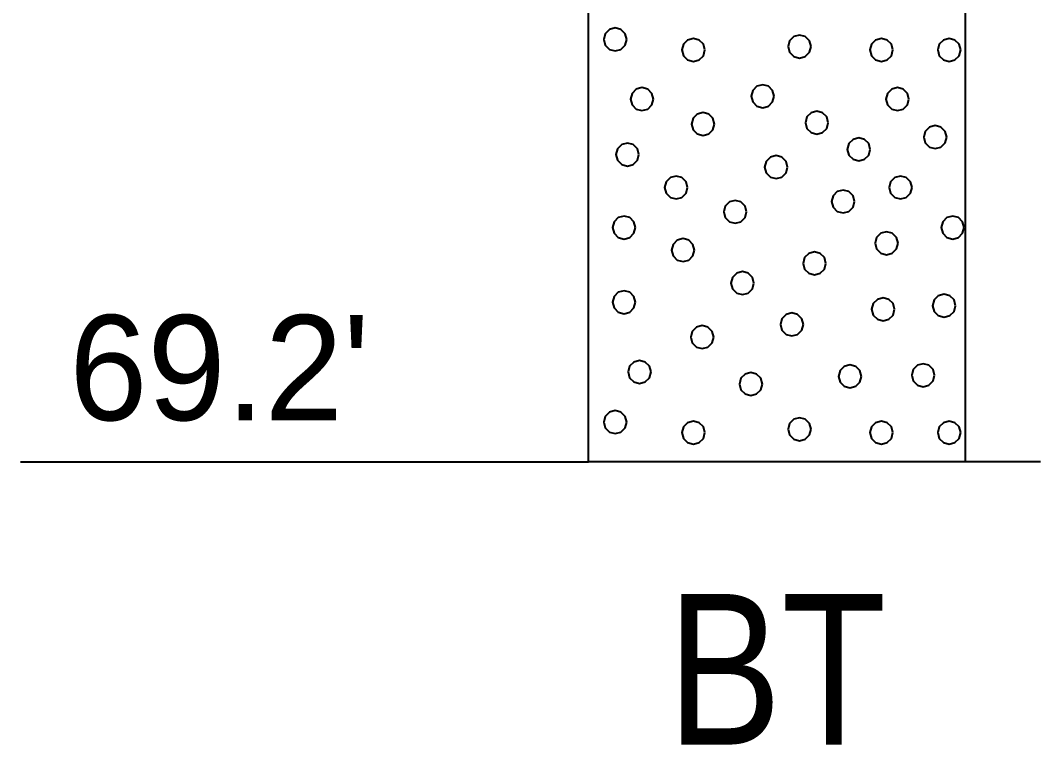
# Model space of a CAD drawing. Extents: x -582 to 653, y -817 to -3.
# Drawn here: x -545.44 to -538.67, y -251.38 to -246.58 of the extents above; entities that cross this region are included whole.
import ezdxf
from ezdxf.enums import TextEntityAlignment as Align

# ---------------------------------------------------------------- set-up
doc = ezdxf.new("R2010")
doc.units = 0
doc.header["$LTSCALE"] = 0.4
doc.layers.add('27', color=7, linetype='Continuous', lineweight=40)

msp = doc.modelspace()

# ---------------------------------------------------------------- linework, layer by layer
at = {"layer": '27'}
for p, q in [((-545.4392, -249.508), (-541.6718, -249.508)), ((-538.6718, -249.508), (-539.1718, -249.508))]:
    msp.add_line(p, q, dxfattribs=at)
for points in [[(-541.6718, -241.808), (-539.1718, -241.808), (-539.1718, -249.508), (-541.6718, -249.508)], [(-541.4175, -246.7045), (-541.4277, -246.6664), (-541.4556, -246.6385), (-541.4937, -246.6283), (-541.5318, -246.6385), (-541.5597, -246.6664), (-541.5699, -246.7045), (-541.5597, -246.7426), (-541.5318, -246.7705), (-541.4937, -246.7807), (-541.4556, -246.7705), (-541.4277, -246.7426)], [(-540.8988, -246.7744), (-540.909, -246.7363), (-540.9369, -246.7084), (-540.975, -246.6982), (-541.0131, -246.7084), (-541.041, -246.7363), (-541.0512, -246.7744), (-541.041, -246.8125), (-541.0131, -246.8404), (-540.975, -246.8506), (-540.9369, -246.8404), (-540.909, -246.8125)], [(-540.1945, -246.7515), (-540.2047, -246.7134), (-540.2326, -246.6855), (-540.2707, -246.6753), (-540.3088, -246.6855), (-540.3367, -246.7134), (-540.3469, -246.7515), (-540.3367, -246.7896), (-540.3088, -246.8175), (-540.2707, -246.8277), (-540.2326, -246.8175), (-540.2047, -246.7896)], [(-539.6517, -246.7744), (-539.6619, -246.7363), (-539.6898, -246.7084), (-539.7279, -246.6982), (-539.766, -246.7084), (-539.7939, -246.7363), (-539.8041, -246.7744), (-539.7939, -246.8125), (-539.766, -246.8404), (-539.7279, -246.8506), (-539.6898, -246.8404), (-539.6619, -246.8125)], [(-539.2016, -246.7744), (-539.2119, -246.7363), (-539.2397, -246.7084), (-539.2778, -246.6982), (-539.3159, -246.7084), (-539.3438, -246.7363), (-539.354, -246.7744), (-539.3438, -246.8125), (-539.3159, -246.8404), (-539.2778, -246.8506), (-539.2397, -246.8404), (-539.2119, -246.8125)], [(-540.439, -247.0811), (-540.4492, -247.043), (-540.4771, -247.0151), (-540.5152, -247.0049), (-540.5533, -247.0151), (-540.5812, -247.043), (-540.5914, -247.0811), (-540.5812, -247.1192), (-540.5533, -247.1471), (-540.5152, -247.1573), (-540.4771, -247.1471), (-540.4492, -247.1192)], [(-541.2399, -247.1007), (-541.2502, -247.0626), (-541.278, -247.0347), (-541.3161, -247.0245), (-541.3542, -247.0347), (-541.3821, -247.0626), (-541.3923, -247.1007), (-541.3821, -247.1388), (-541.3542, -247.1667), (-541.3161, -247.1769), (-541.278, -247.1667), (-541.2502, -247.1388)], [(-539.5453, -247.1007), (-539.5555, -247.0626), (-539.5834, -247.0348), (-539.6215, -247.0245), (-539.6596, -247.0348), (-539.6875, -247.0626), (-539.6977, -247.1007), (-539.6875, -247.1388), (-539.6596, -247.1667), (-539.6215, -247.1769), (-539.5834, -247.1667), (-539.5555, -247.1388)], [(-540.835, -247.266), (-540.8452, -247.2279), (-540.8731, -247.2), (-540.9112, -247.1898), (-540.9493, -247.2), (-540.9772, -247.2279), (-540.9874, -247.266), (-540.9772, -247.3041), (-540.9493, -247.3319), (-540.9112, -247.3422), (-540.8731, -247.3319), (-540.8452, -247.3041)], [(-540.0799, -247.257), (-540.0901, -247.2189), (-540.118, -247.191), (-540.1561, -247.1808), (-540.1942, -247.191), (-540.2221, -247.2189), (-540.2323, -247.257), (-540.2221, -247.2951), (-540.1942, -247.323), (-540.1561, -247.3332), (-540.118, -247.323), (-540.0901, -247.2951)], [(-539.2945, -247.3528), (-539.3047, -247.3147), (-539.3326, -247.2869), (-539.3707, -247.2766), (-539.4088, -247.2869), (-539.4366, -247.3147), (-539.4469, -247.3528), (-539.4366, -247.3909), (-539.4088, -247.4188), (-539.3707, -247.429), (-539.3326, -247.4188), (-539.3047, -247.3909)], [(-541.3361, -247.4685), (-541.3463, -247.4304), (-541.3742, -247.4025), (-541.4123, -247.3923), (-541.4504, -247.4025), (-541.4783, -247.4304), (-541.4885, -247.4685), (-541.4783, -247.5066), (-541.4504, -247.5345), (-541.4123, -247.5447), (-541.3742, -247.5345), (-541.3463, -247.5066)], [(-539.8017, -247.4342), (-539.8119, -247.3961), (-539.8398, -247.3682), (-539.8779, -247.358), (-539.916, -247.3682), (-539.9439, -247.3961), (-539.9541, -247.4342), (-539.9439, -247.4723), (-539.916, -247.5002), (-539.8779, -247.5104), (-539.8398, -247.5002), (-539.8119, -247.4723)], [(-540.35, -247.5517), (-540.3602, -247.5136), (-540.3881, -247.4857), (-540.4262, -247.4755), (-540.4643, -247.4857), (-540.4922, -247.5136), (-540.5024, -247.5517), (-540.4922, -247.5898), (-540.4643, -247.6177), (-540.4262, -247.6279), (-540.3881, -247.6177), (-540.3602, -247.5898)], [(-541.0132, -247.6872), (-541.0234, -247.6491), (-541.0513, -247.6212), (-541.0894, -247.611), (-541.1275, -247.6212), (-541.1554, -247.6491), (-541.1656, -247.6872), (-541.1554, -247.7253), (-541.1275, -247.7532), (-541.0894, -247.7634), (-541.0513, -247.7532), (-541.0234, -247.7253)], [(-539.5246, -247.6872), (-539.5348, -247.6491), (-539.5627, -247.6212), (-539.6008, -247.611), (-539.6389, -247.6212), (-539.6667, -247.6491), (-539.677, -247.6872), (-539.6667, -247.7253), (-539.6389, -247.7532), (-539.6008, -247.7634), (-539.5627, -247.7532), (-539.5348, -247.7253)], [(-539.9059, -247.78), (-539.9161, -247.7419), (-539.944, -247.714), (-539.9821, -247.7038), (-540.0202, -247.714), (-540.0481, -247.7419), (-540.0583, -247.78), (-540.0481, -247.8181), (-540.0202, -247.846), (-539.9821, -247.8562), (-539.944, -247.846), (-539.9161, -247.8181)], [(-540.6217, -247.8486), (-540.6319, -247.8105), (-540.6598, -247.7827), (-540.6979, -247.7724), (-540.736, -247.7827), (-540.7638, -247.8105), (-540.7741, -247.8486), (-540.7638, -247.8867), (-540.736, -247.9146), (-540.6979, -247.9248), (-540.6598, -247.9146), (-540.6319, -247.8867)], [(-541.359, -247.9529), (-541.3692, -247.9148), (-541.3971, -247.8869), (-541.4352, -247.8767), (-541.4733, -247.8869), (-541.5012, -247.9148), (-541.5114, -247.9529), (-541.5012, -247.991), (-541.4733, -248.0189), (-541.4352, -248.0291), (-541.3971, -248.0189), (-541.3692, -247.991)], [(-539.1788, -247.9529), (-539.189, -247.9148), (-539.2169, -247.8869), (-539.255, -247.8767), (-539.2931, -247.8869), (-539.321, -247.9148), (-539.3312, -247.9529), (-539.321, -247.991), (-539.2931, -248.0189), (-539.255, -248.0291), (-539.2169, -248.0189), (-539.189, -247.991)], [(-539.6174, -248.0571), (-539.6276, -248.019), (-539.6555, -247.9911), (-539.6936, -247.9809), (-539.7317, -247.9911), (-539.7595, -248.019), (-539.7698, -248.0571), (-539.7595, -248.0952), (-539.7317, -248.1231), (-539.6936, -248.1333), (-539.6555, -248.1231), (-539.6276, -248.0952)], [(-540.9674, -248.1029), (-540.9777, -248.0648), (-541.0055, -248.0369), (-541.0436, -248.0267), (-541.0817, -248.0369), (-541.1096, -248.0648), (-541.1198, -248.1029), (-541.1096, -248.141), (-541.0817, -248.1689), (-541.0436, -248.1791), (-541.0055, -248.1689), (-540.9777, -248.141)], [(-540.0954, -248.1906), (-540.1056, -248.1525), (-540.1335, -248.1246), (-540.1716, -248.1144), (-540.2097, -248.1246), (-540.2375, -248.1525), (-540.2478, -248.1906), (-540.2375, -248.2287), (-540.2097, -248.2566), (-540.1716, -248.2668), (-540.1335, -248.2566), (-540.1056, -248.2287)], [(-540.5734, -248.3216), (-540.5836, -248.2835), (-540.6115, -248.2556), (-540.6496, -248.2454), (-540.6877, -248.2556), (-540.7155, -248.2835), (-540.7258, -248.3216), (-540.7155, -248.3597), (-540.6877, -248.3875), (-540.6496, -248.3978), (-540.6115, -248.3875), (-540.5836, -248.3597)], [(-541.359, -248.4487), (-541.3692, -248.4106), (-541.3971, -248.3827), (-541.4352, -248.3725), (-541.4733, -248.3827), (-541.5012, -248.4106), (-541.5114, -248.4487), (-541.5012, -248.4868), (-541.4733, -248.5147), (-541.4352, -248.5249), (-541.3971, -248.5147), (-541.3692, -248.4868)], [(-539.6402, -248.4957), (-539.6504, -248.4576), (-539.6783, -248.4297), (-539.7164, -248.4195), (-539.7545, -248.4297), (-539.7824, -248.4576), (-539.7926, -248.4957), (-539.7824, -248.5338), (-539.7545, -248.5617), (-539.7164, -248.5719), (-539.6783, -248.5617), (-539.6504, -248.5338)], [(-539.236, -248.4716), (-539.2462, -248.4335), (-539.2741, -248.4056), (-539.3122, -248.3954), (-539.3503, -248.4056), (-539.3782, -248.4335), (-539.3884, -248.4716), (-539.3782, -248.5097), (-539.3503, -248.5376), (-539.3122, -248.5478), (-539.2741, -248.5376), (-539.2462, -248.5097)], [(-540.2454, -248.5961), (-540.2556, -248.558), (-540.2835, -248.5302), (-540.3216, -248.5199), (-540.3597, -248.5302), (-540.3876, -248.558), (-540.3978, -248.5961), (-540.3876, -248.6342), (-540.3597, -248.6621), (-540.3216, -248.6723), (-540.2835, -248.6621), (-540.2556, -248.6342)], [(-540.8403, -248.6801), (-540.8505, -248.642), (-540.8784, -248.6141), (-540.9165, -248.6039), (-540.9546, -248.6141), (-540.9825, -248.642), (-540.9927, -248.6801), (-540.9825, -248.7182), (-540.9546, -248.746), (-540.9165, -248.7563), (-540.8784, -248.746), (-540.8505, -248.7182)], [(-541.256, -248.9114), (-541.2662, -248.8733), (-541.2941, -248.8454), (-541.3322, -248.8352), (-541.3703, -248.8454), (-541.3982, -248.8733), (-541.4084, -248.9114), (-541.3982, -248.9495), (-541.3703, -248.9774), (-541.3322, -248.9876), (-541.2941, -248.9774), (-541.2662, -248.9495)], [(-539.8602, -248.9407), (-539.8704, -248.9026), (-539.8983, -248.8747), (-539.9364, -248.8645), (-539.9745, -248.8747), (-540.0024, -248.9026), (-540.0126, -248.9407), (-540.0024, -248.9788), (-539.9745, -249.0067), (-539.9364, -249.0169), (-539.8983, -249.0067), (-539.8704, -248.9788)], [(-539.3745, -248.933), (-539.3848, -248.8949), (-539.4126, -248.867), (-539.4507, -248.8568), (-539.4888, -248.867), (-539.5167, -248.8949), (-539.5269, -248.933), (-539.5167, -248.9711), (-539.4888, -248.999), (-539.4507, -249.0092), (-539.4126, -248.999), (-539.3848, -248.9711)], [(-540.5174, -248.9915), (-540.5276, -248.9534), (-540.5555, -248.9255), (-540.5936, -248.9153), (-540.6317, -248.9255), (-540.6596, -248.9534), (-540.6698, -248.9915), (-540.6596, -249.0296), (-540.6317, -249.0575), (-540.5936, -249.0677), (-540.5555, -249.0575), (-540.5276, -249.0296)], [(-541.4175, -249.2445), (-541.4277, -249.2064), (-541.4556, -249.1785), (-541.4937, -249.1683), (-541.5318, -249.1785), (-541.5597, -249.2064), (-541.5699, -249.2445), (-541.5597, -249.2826), (-541.5318, -249.3105), (-541.4937, -249.3207), (-541.4556, -249.3105), (-541.4277, -249.2826)], [(-540.8988, -249.3144), (-540.909, -249.2763), (-540.9369, -249.2484), (-540.975, -249.2382), (-541.0131, -249.2484), (-541.041, -249.2763), (-541.0512, -249.3144), (-541.041, -249.3525), (-541.0131, -249.3804), (-540.975, -249.3906), (-540.9369, -249.3804), (-540.909, -249.3525)], [(-540.1945, -249.2915), (-540.2047, -249.2534), (-540.2326, -249.2255), (-540.2707, -249.2153), (-540.3088, -249.2255), (-540.3367, -249.2534), (-540.3469, -249.2915), (-540.3367, -249.3296), (-540.3088, -249.3575), (-540.2707, -249.3677), (-540.2326, -249.3575), (-540.2047, -249.3296)], [(-539.6517, -249.3144), (-539.6619, -249.2763), (-539.6898, -249.2484), (-539.7279, -249.2382), (-539.766, -249.2484), (-539.7939, -249.2763), (-539.8041, -249.3144), (-539.7939, -249.3525), (-539.766, -249.3804), (-539.7279, -249.3906), (-539.6898, -249.3804), (-539.6619, -249.3525)], [(-539.2016, -249.3144), (-539.2119, -249.2763), (-539.2397, -249.2484), (-539.2778, -249.2382), (-539.3159, -249.2484), (-539.3438, -249.2763), (-539.354, -249.3144), (-539.3438, -249.3525), (-539.3159, -249.3804), (-539.2778, -249.3906), (-539.2397, -249.3804), (-539.2119, -249.3525)]]:
    msp.add_lwpolyline(points, close=True, dxfattribs=at)

# ---------------------------------------------------------------- texts
msp.add_text("69.2'", height=0.6976, dxfattribs=at).set_placement((-545.1152, -249.2316))
at = {"layer": '27', "width": 0.85}
msp.add_text('BT', height=1, dxfattribs=at).set_placement((-540.4219, -251.3849), align=Align.CENTER)

doc.saveas('drawing.dxf')
